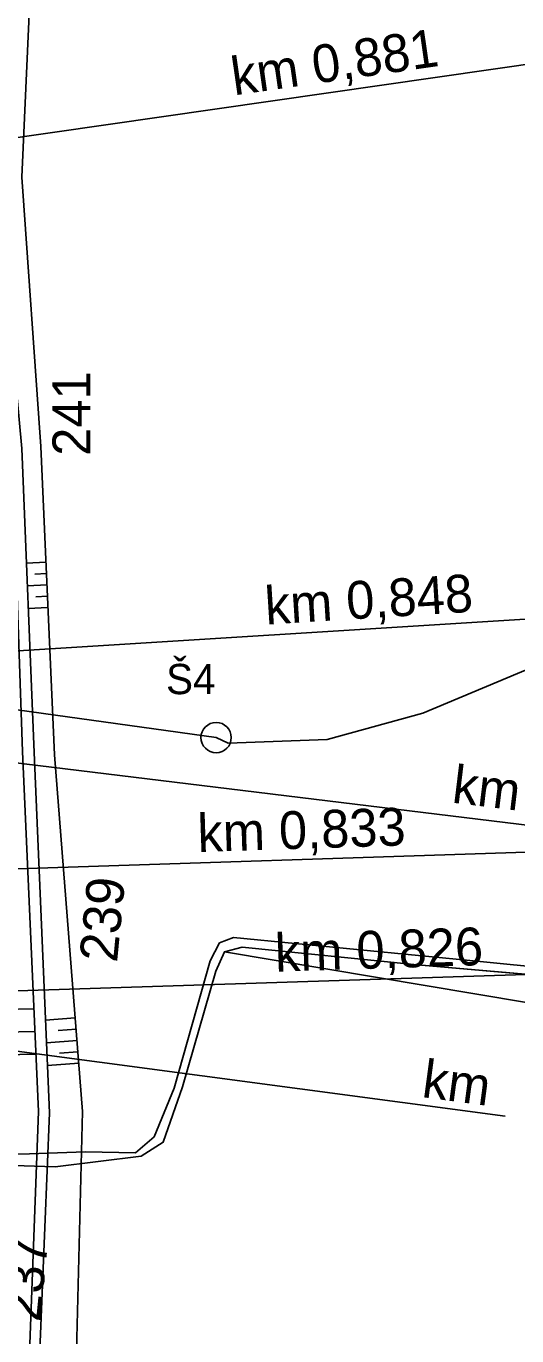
# Model space of a CAD drawing. Extents: x -598638 to -597933, y -1164002 to -1161904.
# Drawn here: x -598490.7 to -598458.3, y -1163497.5 to -1163411 of the extents above; entities that cross this region are included whole.
import ezdxf

# ---------------------------------------------------------------- set-up
doc = ezdxf.new("R2010")
doc.units = 0
for name, color, linetype in [('Vrstva 1', 7, 'Continuous'), ('Vrstva 11', 7, 'Continuous'), ('Vrstva 13', 7, 'Continuous'), ('Vrstva 26', 7, 'Continuous'), ('Vrstva 28', 7, 'Continuous'), ('Vrstva 31', 7, 'Continuous'), ('Vrstva 32', 7, 'Continuous'), ('Vrstva 35', 7, 'Continuous'), ('Vrstva 43', 7, 'Continuous'), ('Vrstva 44', 7, 'Continuous'), ('Vrstva 48', 7, 'Continuous'), ('Vrstva 49', 7, 'Continuous'), ('Vrstva 6', 7, 'Continuous')]:
    doc.layers.add(name, color=color, linetype=linetype)

msp = doc.modelspace()

# ---------------------------------------------------------------- linework, layer by layer
at = {"layer": 'Vrstva 1'}
for p, q in [((-598440.373, -1163411.059), (-598499.762, -1163419.602)), ((-598436.998, -1163448.911), (-598496.881, -1163452.657)), ((-598422.077, -1163468.136), (-598521.347, -1163456.074)), ((-598441.456, -1163465.07), (-598501.424, -1163467.022)), ((-598436.202, -1163472.982), (-598496.171, -1163474.917))]:
    msp.add_line(p, q, dxfattribs=at)
at = {"layer": 'Vrstva 13'}
for points in [[(-598496.865, -1163550.379), (-598493.505, -1163528.163), (-598490.621, -1163501.64), (-598489.924, -1163482.727), (-598490.976, -1163458.949), (-598491.652, -1163439.005), (-598492.756, -1163420.248), (-598491.376, -1163405.706)], [(-598496.865, -1163550.379), (-598496.294, -1163550.405), (-598492.926, -1163528.273), (-598489.969, -1163501.763), (-598489.191, -1163482.813), (-598490.216, -1163459.012), (-598491.02, -1163438.946), (-598492.756, -1163420.248)]]:
    msp.add_lwpolyline(points, dxfattribs=at)
at = {"layer": 'Vrstva 26'}
msp.add_lwpolyline([(-598431.799, -1163480.405), (-598431.417, -1163476.751), (-598432.69, -1163475.729), (-598442.616, -1163474.624), (-598460.759, -1163472.82), (-598477.038, -1163471.243), (-598477.967, -1163471.597), (-598478.577, -1163472.787), (-598480.967, -1163481.186), (-598482.275, -1163484.404), (-598483.524, -1163485.456), (-598486.811, -1163485.386), (-598490.508, -1163485.536), (-598512.602, -1163485.892), (-598514.382, -1163486.347), (-598515.51, -1163489.284), (-598515.761, -1163490.906), (-598516.173, -1163494.221), (-598516.873, -1163498.106), (-598521.044, -1163517.837), (-598525.187, -1163534.255), (-598527.784, -1163563.046)], dxfattribs=at)
at = {"layer": 'Vrstva 28'}
for points in [[(-598454.474, -1163473.952), (-598465.142, -1163473.014), (-598476.47, -1163471.867), (-598477.633, -1163472.175), (-598478.209, -1163473.453), (-598480.422, -1163481.099), (-598481.698, -1163484.769), (-598483.15, -1163485.678), (-598488.83, -1163486.39), (-598490.871, -1163486.311), (-598512.372, -1163485.579), (-598514.383, -1163486.119), (-598515.446, -1163487.289), (-598516.135, -1163489.246), (-598516.85, -1163491.33), (-598516.981, -1163492.995), (-598517.712, -1163497.862), (-598518.68, -1163501.19), (-598521.851, -1163517.567), (-598523.45, -1163523.66), (-598524.97, -1163529.75), (-598526.071, -1163533.98), (-598528.23, -1163557.57)], [(-598477.633, -1163472.175), (-598454.41, -1163476.08), (-598453.85, -1163475.87), (-598449.63, -1163476.2), (-598435.9, -1163477.62), (-598433.89, -1163478.17), (-598433.876, -1163480.126)]]:
    msp.add_lwpolyline(points, dxfattribs=at)
at = {"layer": 'Vrstva 31'}
msp.add_lwpolyline([(-598433.21, -1163480.3), (-598433.516, -1163477.441), (-598434.249, -1163476.136), (-598445.277, -1163474.902), (-598453.282, -1163474.057), (-598465.142, -1163473.014), (-598476.47, -1163471.867), (-598477.633, -1163472.175), (-598478.209, -1163473.453), (-598480.422, -1163481.099), (-598481.698, -1163484.769), (-598483.15, -1163485.678), (-598488.83, -1163486.39), (-598490.871, -1163486.311), (-598512.372, -1163485.579), (-598514.383, -1163486.119), (-598515.446, -1163487.289), (-598516.135, -1163489.246), (-598517.45, -1163489.12), (-598547.46, -1163483.46), (-598548.04, -1163485.31), (-598547.93, -1163486.49), (-598547.976, -1163487.695)], dxfattribs=at)
at = {"layer": 'Vrstva 32'}
msp.add_lwpolyline([(-598454.474, -1163473.952), (-598465.142, -1163473.014), (-598476.47, -1163471.867), (-598477.633, -1163472.175), (-598478.209, -1163473.453), (-598480.422, -1163481.099), (-598481.698, -1163484.769), (-598483.15, -1163485.678), (-598488.83, -1163486.39), (-598490.871, -1163486.311), (-598512.372, -1163485.579), (-598514.383, -1163486.119), (-598515.446, -1163487.289), (-598516.135, -1163489.246), (-598516.85, -1163491.33), (-598516.981, -1163492.995), (-598517.712, -1163497.862), (-598518.68, -1163501.19), (-598521.851, -1163517.567), (-598523.45, -1163523.66), (-598524.97, -1163529.75), (-598526.071, -1163533.98), (-598528.23, -1163557.57)], dxfattribs=at)
at = {"layer": 'Vrstva 35'}
msp.add_lwpolyline([(-598514.383, -1163486.119), (-598512.372, -1163485.579), (-598490.871, -1163486.311), (-598488.83, -1163486.39), (-598483.15, -1163485.678)], dxfattribs=at)
at = {"layer": 'Vrstva 43'}
msp.add_circle((-598478.191, -1163458.032), 1, dxfattribs=at)
at = {"layer": 'Vrstva 44'}
msp.add_lwpolyline([(-598568.555, -1163448.968), (-598566.897, -1163449.681), (-598563.207, -1163450.317), (-598559.469, -1163450.523), (-598547.987, -1163448.966), (-598546.677, -1163449.27), (-598543.637, -1163449.086), (-598540.603, -1163449.346), (-598478.191, -1163458.032), (-598477.405, -1163458.401), (-598470.862, -1163458.159), (-598464.548, -1163456.428), (-598412.257, -1163434.502), (-598410.629, -1163434.222), (-598407.165, -1163433.163), (-598403.637, -1163432.342), (-598346.555, -1163418.577)], dxfattribs=at)
at = {"layer": 'Vrstva 48'}
for p, q in [((-598490.717, -1163446.502), (-598489.432, -1163446.445)), ((-598490.172, -1163447.229), (-598489.399, -1163447.194)), ((-598490.657, -1163448.001), (-598489.366, -1163447.943)), ((-598490.109, -1163448.727), (-598489.332, -1163448.693)), ((-598490.597, -1163449.5), (-598489.299, -1163449.442)), ((-598490.224, -1163475.943), (-598492.288, -1163475.995)), ((-598489.455, -1163476.694), (-598487.496, -1163476.539)), ((-598490.158, -1163477.442), (-598492.25, -1163477.494)), ((-598488.628, -1163477.381), (-598487.437, -1163477.287)), ((-598489.39, -1163478.193), (-598487.378, -1163478.034)), ((-598490.092, -1163478.941), (-598492.213, -1163478.993)), ((-598488.542, -1163478.878), (-598487.319, -1163478.781)), ((-598489.325, -1163479.692), (-598487.26, -1163479.529))]:
    msp.add_line(p, q, dxfattribs=at)
at = {"layer": 'Vrstva 49'}
msp.add_lwpolyline([(-598497.798, -1163553.336), (-598494.93, -1163550.871), (-598491.112, -1163528.455), (-598487.512, -1163502.102), (-598487.008, -1163482.722), (-598488.866, -1163459.174), (-598489.773, -1163438.794), (-598491.024, -1163421.023), (-598490.384, -1163406.778), (-598491.376, -1163405.706), (-598492.434, -1163407.048), (-598494.35, -1163419.483)], dxfattribs=at)
at = {"layer": 'Vrstva 6'}
msp.add_line((-598498.76, -1163477.77), (-598459.109, -1163483.046), dxfattribs=at)

# ---------------------------------------------------------------- texts
at = {"layer": 'Vrstva 1'}
for s, rotation, p in [('km 0,881', 8.18909, (-598477.003, -1163415.614)), ('km 0,848', 3.58322, (-598474.896, -1163450.573)), ('km 141,086', 353.06934, (-598462.678, -1163462.324)), ('km 0,833', 1.86826, (-598479.386, -1163465.597)), ('km 0,826', 1.85154, (-598474.27, -1163473.502))]:
    msp.add_text(s, height=2.5, rotation=rotation, dxfattribs=at).set_placement(p)
at = {"layer": 'Vrstva 11'}
for s, rotation, p in [('241', 90, (-598486.503, -1163439.416)), ('239', 84.45468, (-598484.738, -1163472.933)), ('237', 84.28941, (-598489.825, -1163496.67))]:
    msp.add_text(s, height=2.5, rotation=rotation, dxfattribs=at).set_placement(p)
at = {"layer": 'Vrstva 43'}
msp.add_text('Š4', height=2, dxfattribs=at).set_placement((-598481.5, -1163455.164))
at = {"layer": 'Vrstva 6'}
msp.add_text('km ', height=2.5, rotation=352.42112, dxfattribs=at).set_placement((-598464.671, -1163481.773))

doc.saveas('drawing.dxf')
